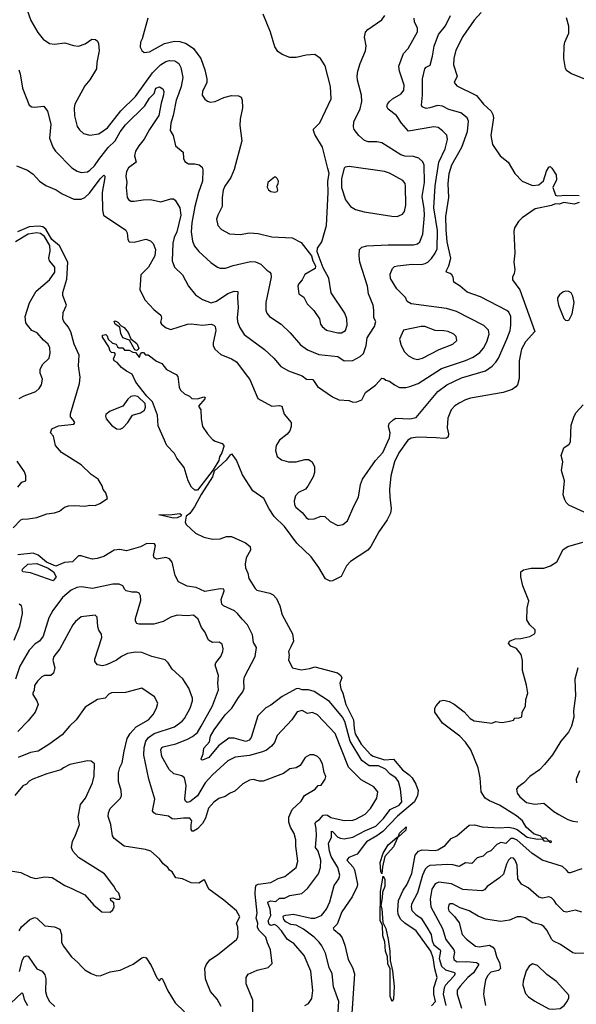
# Model space of a CAD drawing. Extents: x 1246230 to 1426786, y 660032 to 763141.
# Tile 279 of 566: x 1332519 to 1336923, y 677484 to 685272. Entities that reach past the tile are written whole.
import ezdxf

# ---------------------------------------------------------------- set-up
doc = ezdxf.new("R2010")
doc.units = 0

msp = doc.modelspace()

# ---------------------------------------------------------------- linework, layer by layer
at = {"layer": '0CON10XD'}
for points in [[(1332564.3, 685384.3), (1332606, 685265), (1332661.3, 685171.3), (1332705, 685118.8), (1332755, 685083.3), (1332795, 685080), (1332875, 685090), (1332945, 685067.5), (1332985, 685062.5), (1333038.3, 685081.7), (1333090.7, 685119.3), (1333120, 685115), (1333135, 685102.5), (1333143.6, 685083.6), (1333147.3, 685027.3), (1333128.1, 684935), (1333125.6, 684884.4), (1333075, 684796.2), (1333035, 684750), (1332955.5, 684605), (1332948.8, 684575), (1332952.1, 684512.1), (1332975, 684426.7), (1332991.4, 684401.4), (1333025, 684372.9), (1333075, 684358.1), (1333145, 684370), (1333215, 684418.2), (1333319, 684551), (1333435, 684663.6), (1333568.7, 684851.3), (1333633.8, 684915), (1333675, 684941.3), (1333705, 684949.6), (1333746.4, 684946.4), (1333776.9, 684926.9), (1333795, 684894), (1333808.8, 684815), (1333795.2, 684744.8), (1333775, 684683.1), (1333756.4, 684635), (1333733.9, 684515), (1333713.9, 684455), (1333710, 684395), (1333732.5, 684355), (1333752, 684275), (1333811.2, 684225), (1333814, 684175), (1333825, 684150), (1333855, 684132.5), (1333905, 684132.5), (1333940, 684125), (1333962.5, 684105), (1333968.1, 684085), (1333964.5, 683995), (1333933.3, 683905), (1333904.6, 683795), (1333880.4, 683665), (1333875.3, 683595), (1333885, 683520), (1333901.3, 683481.3), (1333935, 683439.4), (1334031.4, 683351.4), (1334084.3, 683314.3), (1334105, 683308), (1334147.7, 683307.7), (1334207.3, 683327.3), (1334345, 683358.5), (1334385, 683357.3), (1334427.3, 683337.3), (1334475, 683290), (1334498.8, 683275), (1334506, 683265), (1334508.1, 683235), (1334465.8, 683034.2), (1334467.5, 682975), (1334475, 682950), (1334496.2, 682925), (1334588, 682865), (1334659.2, 682795), (1334740.2, 682700.2), (1334795, 682660.5), (1334885, 682622.9), (1335037, 682607), (1335085, 682574), (1335155, 682577.1), (1335213.1, 682606.9), (1335237.8, 682632.2), (1335260.6, 682695), (1335267.1, 682755), (1335285.3, 682784.7), (1335325.8, 682844.2), (1335337.5, 682885), (1335322, 682915), (1335322, 682975), (1335314.2, 683015), (1335279.2, 683105), (1335270.8, 683165), (1335210, 683355), (1335204.3, 683405), (1335208.6, 683455), (1335225, 683474.2), (1335265, 683483.3), (1335435, 683492.2), (1335635, 683492.2), (1335665, 683498.1), (1335685, 683514), (1335707.7, 683575), (1335720.5, 683725), (1335720, 683775), (1335702.1, 683875), (1335721.9, 683985), (1335718.5, 684121.5), (1335708.3, 684148.3), (1335676.4, 684176.4), (1335635, 684188.9), (1335565, 684191.8), (1335534, 684204), (1335385, 684297.8), (1335345, 684305.6), (1335277.2, 684307.2), (1335247, 684317), (1335203.3, 684355), (1335165.7, 684405), (1335158.9, 684425), (1335162.2, 684465), (1335212.8, 684567.2), (1335226.9, 684625), (1335224.2, 684675), (1335190.6, 684795), (1335188.6, 684825), (1335192.9, 684865), (1335211.4, 684925), (1335254.2, 685025), (1335260, 685065), (1335248, 685135), (1335255.9, 685174.1), (1335274.2, 685195.8), (1335385, 685270), (1335408.8, 685305)], [(1333534, 685285), (1333488.5, 685121.5), (1333474, 685095), (1333472, 685055), (1333485, 685027.5), (1333503.6, 685013.6), (1333545, 685018), (1333665.3, 685084.7), (1333745, 685101.2), (1333785, 685100.5), (1333835, 685084.5), (1333895.3, 685045.3), (1333952.5, 684965), (1333982.5, 684875), (1333998.9, 684805), (1333998.6, 684775), (1333966, 684705), (1333963.8, 684675), (1333984.1, 684644.1), (1334005, 684626.7), (1334025, 684621.2), (1334065, 684626.2), (1334134.3, 684655.7), (1334195, 684672), (1334250.7, 684670.7), (1334270.7, 684660.7), (1334278.8, 684635), (1334281.2, 684575), (1334263.9, 684486.1), (1334261.2, 684435), (1334275.8, 684315), (1334215, 684086.2), (1334188.5, 684025), (1334142.5, 683955), (1334130, 683925), (1334120, 683865), (1334121.5, 683795), (1334085.6, 683725), (1334076.9, 683695), (1334085.5, 683645.5), (1334115, 683612.5), (1334178.3, 683578.3), (1334263.2, 683573.2), (1334336.6, 683586.6), (1334405, 683581.1), (1334514.3, 683554.3), (1334675, 683546), (1334745, 683509.2), (1334826.7, 683405), (1334838, 683365), (1334858.8, 683325), (1334856.4, 683303.6), (1334775, 683256.7), (1334753.8, 683215), (1334725, 683181.2), (1334720, 683165), (1334728, 683105), (1334767.7, 683077.7), (1334793.8, 683025), (1334822.5, 682995), (1334845, 682972.5), (1334891.2, 682905), (1334900, 682865), (1334910.8, 682845), (1334945, 682815.6), (1335035.6, 682794.4), (1335065, 682794.4), (1335096.9, 682815), (1335110, 682855), (1335107.5, 682905), (1335090, 682950), (1334982.7, 683112.7), (1334965, 683227.5), (1334918.7, 683308.7), (1334872.9, 683435), (1334873.8, 683465), (1334908.8, 683515), (1334947.3, 683645), (1334959.5, 683905), (1334955.7, 683994.3), (1334966.2, 684055), (1334956.1, 684096.1), (1334913.9, 684263.9), (1334853.8, 684365), (1334843.3, 684395), (1334843.8, 684406.2), (1334893.6, 684456.4), (1334984.2, 684645), (1334977.8, 684745), (1334936.8, 684906.8), (1334898.8, 684965), (1334855, 684995.8), (1334785, 684991.4), (1334705, 684972.5), (1334655, 684972), (1334595, 684997.5), (1334561.3, 685021.3), (1334537.9, 685057.9), (1334503.4, 685173.4), (1334445.6, 685315)], [(1334243.2, 683073.2), (1334247.1, 682995), (1334239.5, 682915), (1334242.5, 682885), (1334258.9, 682838.9), (1334295, 682780.8), (1334454.6, 682664.6), (1334529.2, 682595), (1334585, 682529.2), (1334644.6, 682494.6), (1334755, 682454.4), (1334787.8, 682427.8), (1334838.8, 682425), (1334875, 682370), (1334995, 682288), (1335045, 682266), (1335125, 682260), (1335155, 682247.5), (1335185, 682250), (1335226.7, 682265), (1335256.1, 682323.9), (1335335, 682381.2), (1335385, 682436.7), (1335400, 682435), (1335415, 682420), (1335445, 682413.8), (1335485, 682382.9), (1335525, 682363.3), (1335575, 682362.5), (1335605, 682369.5), (1335672.5, 682395), (1335855, 682512.8), (1336045, 682575.9), (1336107.4, 682602.6), (1336159.7, 682640.3), (1336188.9, 682675), (1336215.3, 682725), (1336233.8, 682785), (1336226.7, 682816.7), (1336192.1, 682852.1), (1335973.8, 682965), (1335895, 682988.8), (1335615.5, 683025.5), (1335585, 683044.2), (1335570, 683075), (1335502.3, 683142.3), (1335453.8, 683225), (1335450, 683260), (1335469.4, 683305), (1335485, 683319.5), (1335507.5, 683325), (1335625, 683337.8), (1335695, 683336.7), (1335726.3, 683343.6), (1335746.9, 683355), (1335775.8, 683384.2), (1335807.1, 683425), (1335820.8, 683459.2), (1335825.4, 683605), (1335794.6, 683785), (1335807.2, 683957.3), (1335834, 684145), (1335885, 684251.9), (1335904.6, 684325), (1335897.6, 684357.6), (1335865, 684393.1), (1335829.6, 684419.6), (1335795, 684424.6), (1335595, 684389.4), (1335539.4, 684455), (1335499.5, 684515), (1335433.8, 684565), (1335422.5, 684585), (1335428.6, 684605), (1335445.7, 684625), (1335468.6, 684645), (1335536, 684685), (1335557.1, 684715), (1335560, 684755), (1335522.9, 684865), (1335519.2, 684905), (1335555.5, 685004.5), (1335591.4, 685045), (1335665.6, 685175), (1335665.4, 685205), (1335641.9, 685255), (1335640, 685285)], [(1335892.7, 683612.7), (1335890.9, 683715), (1335913.2, 683865), (1335909.6, 683975), (1335917.1, 684055), (1335938.2, 684125), (1336016.6, 684263.4), (1336061.2, 684388.8), (1336069.7, 684469.7), (1336059.2, 684495), (1336010, 684535), (1335915, 684561.3), (1335865, 684588.2), (1335825, 684593.8), (1335765, 684573.8), (1335735, 684570.8), (1335704.2, 684584.2), (1335696.7, 684595), (1335706.9, 684675), (1335705.3, 684805), (1335725.3, 684884.7), (1335735, 684896.7), (1335766.4, 684913.6), (1335783.8, 684983.8), (1335798.2, 685061.8), (1335831.5, 685155), (1335886.5, 685225), (1335927.3, 685305)], [(1336170, 685330), (1336115, 685268.8), (1336025, 685138.8), (1335970, 685030), (1335953.1, 684965), (1335950, 684915), (1335981.2, 684825), (1335955.8, 684775), (1335977.9, 684747.9), (1336133, 684673), (1336189.2, 684605), (1336247.7, 684547.7), (1336262.3, 684522.3), (1336267.3, 684495), (1336247.5, 684355), (1336259.2, 684285), (1336319.4, 684195), (1336382.3, 684145), (1336435.5, 684055), (1336494.4, 683995), (1336575, 683959.6), (1336625.3, 683964.7), (1336662.8, 683997.2), (1336685.8, 684075), (1336705, 684106.7), (1336715, 684110), (1336728.8, 684098.8), (1336762.5, 684045), (1336766.2, 684005), (1336736.7, 683945), (1336756.7, 683885), (1336775, 683879.2), (1336845, 683884.7), (1336945, 683882.1)], [(1336985, 684804.6), (1336883.8, 684845), (1336847.8, 684867.8), (1336837.5, 684885), (1336823.1, 684965), (1336826.4, 685065), (1336830.9, 685095), (1336864.6, 685165), (1336862.1, 685222.1), (1336845, 685287.5)], [(1332513.1, 684875), (1332523.1, 684845), (1332541.4, 684731.4), (1332595, 684596.7), (1332615, 684582.5), (1332635, 684580), (1332709.2, 684589.2), (1332738.3, 684548.3), (1332765.8, 684445), (1332756, 684335), (1332782.5, 684265), (1332802.6, 684232.6), (1332930.6, 684100.6), (1332972.8, 684072.8), (1333004.5, 684064.5), (1333055, 684070), (1333075, 684082.9), (1333110.9, 684115), (1333145, 684167.7), (1333219.7, 684260.3), (1333275.3, 684315), (1333313.3, 684385), (1333355, 684440.4), (1333508.3, 684591.7), (1333545, 684651.5), (1333582.5, 684687.5), (1333595, 684730.6), (1333625, 684742.2), (1333651.4, 684725), (1333658.9, 684705), (1333657.3, 684677.3), (1333638.1, 684611.9), (1333620.9, 684515), (1333546.9, 684405), (1333503.9, 684326.1), (1333461.1, 684275), (1333435, 684232), (1333427.5, 684195), (1333440, 684145), (1333380.2, 684099.8), (1333365, 684072.5), (1333358.5, 684035), (1333365.4, 683985), (1333361.1, 683945), (1333368, 683865), (1333378.8, 683848.8), (1333397.7, 683837.7), (1333425, 683835.7), (1333495, 683847.8), (1333555, 683850.6), (1333635, 683830.8), (1333715, 683855.7), (1333735, 683854), (1333748.8, 683845), (1333785.4, 683785), (1333793.1, 683725), (1333762.5, 683595), (1333740.2, 683549.8), (1333729.8, 683505), (1333724.3, 683365), (1333745, 683313.8), (1333806.7, 683255), (1333855.8, 683165), (1333910, 683095), (1333965, 683058.1), (1334032.6, 683032.6), (1334075, 683045.5), (1334165, 683105.5), (1334215, 683125.6), (1334245, 683122.5), (1334243.2, 683073.2)], [(1332495, 684116.2), (1332581.2, 684081.2), (1332625, 684051.2), (1332675, 683996), (1332725, 683960), (1332807.2, 683927.2), (1332855.7, 683895), (1332948.3, 683851.7), (1333005, 683852.3), (1333035, 683866.2), (1333071.1, 683898.9), (1333155, 684014.2), (1333185, 684041.2), (1333193.3, 684035), (1333193.8, 684025), (1333171.1, 683905), (1333173.9, 683765), (1333181.9, 683725), (1333358.7, 683608.7), (1333370, 683585), (1333373.6, 683533.6), (1333386.4, 683516.4), (1333425, 683512), (1333516.8, 683536.8), (1333555, 683524), (1333575, 683501.2), (1333592.2, 683455), (1333588.4, 683405), (1333537.3, 683315), (1333476.4, 683255), (1333470.5, 683135), (1333512.6, 683052.6), (1333579.1, 682979.1), (1333635.7, 682935.7), (1333640, 682915), (1333634.1, 682875.9), (1333640, 682865), (1333676.7, 682835), (1333715, 682822.5), (1333847, 682863), (1333875.4, 682865.4), (1333965, 682856.2), (1334033.6, 682863.6), (1334055, 682857.1), (1334064.3, 682845), (1334070.6, 682815), (1334050.8, 682715), (1334050, 682695), (1334064, 682665), (1334111.2, 682625), (1334195, 682589.4), (1334235.4, 682565.4), (1334303.2, 682473.2), (1334339.4, 682425), (1334403.3, 682275), (1334515, 682214.2), (1334575, 682220.4), (1334594, 682215), (1334611.7, 682151.7), (1334665.5, 682085.5), (1334667.5, 682055), (1334655, 682020), (1334635.7, 681994.3), (1334573.3, 681945), (1334547.5, 681905), (1334543.3, 681865), (1334556.4, 681816.4), (1334590.5, 681790.5), (1334645.9, 681775.9), (1334705, 681774), (1334775, 681792.5), (1334805, 681792.5), (1334832.5, 681775), (1334852.5, 681735), (1334850.7, 681689.3), (1334840, 681655), (1334798.8, 681581.2), (1334780.5, 681559.5), (1334725, 681531.2), (1334700, 681505), (1334690, 681465), (1334694.2, 681435), (1334704, 681415), (1334753.9, 681373.9), (1334785, 681333.3), (1334805, 681321.2), (1334850, 681325), (1334905, 681343.8), (1334933, 681343), (1334975, 681303.3), (1335035, 681270), (1335075, 681280), (1335112.3, 681307.7), (1335162, 681425), (1335198.8, 681495), (1335214.2, 681595), (1335231.7, 681638.3), (1335333.6, 681786.4), (1335390.7, 681849.3), (1335445, 681963.8), (1335451.2, 682005), (1335436.4, 682055), (1335442.4, 682077.6), (1335472.6, 682107.4), (1335495, 682120.5), (1335605, 682113.8), (1335654.6, 682125.4), (1335827.9, 682332.1), (1335897.1, 682382.9), (1336015, 682439.7), (1336204.7, 682495.3), (1336257.3, 682532.7), (1336286.6, 682563.4), (1336306.8, 682595), (1336374, 682745), (1336398.9, 682815), (1336405.4, 682855), (1336404.6, 682924.6), (1336388.1, 682958.1), (1336373.1, 682973.1), (1336165, 683079.6), (1336057.8, 683117.8), (1336005, 683164.2), (1335953.3, 683195), (1335947.5, 683235), (1335937.5, 683255), (1335925, 683265.8), (1335896.7, 683275), (1335894.2, 683284.2), (1335914.2, 683325), (1335930, 683385), (1335900, 683515), (1335892.7, 683612.7)], [(1335505, 683715.8), (1335525, 683722.5), (1335546.4, 683733.6), (1335562.5, 683755), (1335574.5, 683805), (1335572.2, 683955), (1335567.3, 683977.3), (1335549.3, 683999.3), (1335445, 684057.8), (1335405, 684072.5), (1335125, 684112), (1335095, 684106.7), (1335085, 684097.5), (1335065.8, 684015), (1335065.7, 683945), (1335097.6, 683847.6), (1335135, 683795.8), (1335175, 683771.9), (1335245, 683751.9), (1335462.7, 683717.3), (1335505, 683715.8)], [(1334535, 683908.8), (1334555, 683913.8), (1334560, 683925), (1334553.8, 683955), (1334564.2, 683975), (1334565.7, 683995), (1334555, 684016), (1334545, 684026), (1334535, 684026.2), (1334483.3, 683985), (1334477, 683947), (1334487, 683927), (1334505, 683912.5), (1334535, 683908.8)], [(1336945, 683826.6), (1336905, 683813.1), (1336825, 683825.4), (1336786.7, 683813.3), (1336755, 683815.3), (1336725, 683803.1), (1336596.2, 683775), (1336493.3, 683705), (1336465, 683676.7), (1336433.8, 683625), (1336429.5, 683600.5), (1336435.5, 683425.5), (1336427.8, 683355), (1336437.1, 683295), (1336432, 683265), (1336418, 683235), (1336418, 683215), (1336476.7, 683135), (1336594, 682805), (1336520.8, 682725), (1336490, 682665), (1336470.8, 682575), (1336470.8, 682435), (1336458, 682385), (1336445, 682368), (1336415, 682347.5), (1336345, 682322.5), (1336085, 682278.8), (1336045, 682266.2), (1335995, 682240), (1335962.3, 682217.7), (1335932.7, 682187.3), (1335905, 682120), (1335900, 682045), (1335911.2, 681995), (1335908.3, 681971.7), (1335895, 681961.2), (1335875, 681959.2), (1335814.5, 681965.5), (1335665, 681969.2), (1335615, 681962.2), (1335590, 681945), (1335517.9, 681845), (1335485, 681776), (1335453.9, 681665), (1335445.3, 681554.7), (1335446, 681495), (1335457.3, 681405), (1335452.4, 681367.6), (1335425.7, 681315), (1335359.5, 681220.5), (1335296.9, 681105), (1335274.5, 681075), (1335135, 680987.5), (1335105, 680952), (1335061.7, 680868.3), (1334995, 680834.2), (1334975, 680831.9), (1334938.3, 680848.3), (1334885, 680940), (1334825, 681022.3), (1334710.6, 681130.6), (1334615, 681263.6), (1334532.4, 681342.4), (1334493.1, 681403.1), (1334451.4, 681485), (1334364.6, 681544.6), (1334281.7, 681671.7), (1334235, 681787.5), (1334200, 681835), (1334185, 681831.2), (1334151.9, 681788.1), (1334058.3, 681701.7), (1334045, 681656.9), (1333954.2, 681515.8), (1333901.7, 681418.3), (1333864.4, 681365), (1333835.9, 681344.1), (1333827.4, 681297.4), (1333835, 681278), (1333910.9, 681210.9), (1333975, 681180), (1334045, 681162), (1334105, 681164.4), (1334155, 681183.5), (1334195, 681184.4), (1334305, 681133.8), (1334341.2, 681105), (1334345.8, 681075), (1334310.6, 681015), (1334301.9, 680965), (1334304.4, 680935), (1334323.5, 680895), (1334333.1, 680853.1), (1334381.7, 680771.7), (1334395, 680758.8), (1334496.9, 680736.9), (1334525, 680721.9), (1334549.5, 680695), (1334575.9, 680635.9), (1334594.6, 680565), (1334677.5, 680415), (1334685.5, 680355), (1334665, 680311.4), (1334645.5, 680275), (1334651.2, 680245), (1334646.2, 680205), (1334677.5, 680145), (1334745, 680130.6), (1334815, 680140.6), (1334855, 680153.8), (1335034.2, 680105.8), (1335059.5, 680085), (1335066.6, 680065), (1335051.8, 680025), (1335059.7, 679979.7), (1335075.6, 679945), (1335098.2, 679855), (1335160.9, 679735), (1335163.9, 679665), (1335173.8, 679623.8), (1335221.6, 679541.6), (1335295, 679459.7), (1335315, 679445.2), (1335405, 679416.9), (1335475, 679422.9), (1335547.9, 679337.9), (1335600.7, 679299.3), (1335623.8, 679275), (1335653.5, 679225), (1335671.8, 679175), (1335665.3, 679135), (1335641.4, 679085), (1335509.1, 678970.9), (1335390.7, 678849.3), (1335345, 678815.2), (1335262.5, 678767.5), (1335188, 678672), (1335123.8, 678645), (1335106, 678625), (1335157.2, 678567.2), (1335167.5, 678547.5), (1335191.2, 678435), (1335188.2, 678415), (1335150.4, 678335), (1335067.7, 678215), (1335031.2, 678118.8), (1334999.4, 678085), (1335004.2, 678075), (1335049.3, 678039.3), (1335070, 678010), (1335092.1, 677952.1), (1335117.7, 677837.7), (1335153.1, 677775), (1335167.5, 677725), (1335144.2, 677375)], [(1332467.3, 681252.7), (1332527.5, 681315), (1332542.5, 681322.5), (1332585, 681322.9), (1332655, 681335.6), (1332735, 681364.2), (1332795, 681370.9), (1332835, 681384.4), (1332874, 681415), (1332905, 681426.5), (1332955, 681430.5), (1333035, 681422.9), (1333075, 681432.5), (1333115, 681429.2), (1333153.8, 681445), (1333212.5, 681485), (1333200.7, 681530.7), (1333178.8, 681555), (1333171.2, 681585), (1333138.7, 681638.7), (1333085, 681675.8), (1333005, 681751.5), (1332849.5, 681849.5), (1332802.5, 681905), (1332787.5, 681977.5), (1332763.3, 682005), (1332773.3, 682035), (1332825, 682059.2), (1332947.5, 682072.5), (1332956.2, 682085), (1332939.1, 682109.1), (1332921.9, 682131.9), (1332920, 682155), (1332992.9, 682395), (1332998, 682445), (1332984.5, 682534.5), (1332989.8, 682619.8), (1332950, 682705), (1332923.9, 682803.9), (1332902.7, 682842.7), (1332868.6, 682885), (1332861.4, 682905), (1332863.3, 682955), (1332889.4, 683015), (1332861.1, 683091.1), (1332859.7, 683115), (1332891.4, 683218.6), (1332899.5, 683355), (1332833.9, 683483.9), (1332773.5, 683533.5), (1332726.4, 683616.4), (1332702.6, 683632.6), (1332669.9, 683640.1), (1332595, 683632.8), (1332501.9, 683595)], [(1332516.2, 682275), (1332555, 682296.7), (1332647.8, 682332.2), (1332674.2, 682355), (1332691.9, 682385), (1332698.8, 682428.8), (1332682, 682475), (1332681.2, 682505), (1332698.8, 682545), (1332751.4, 682595), (1332760, 682635), (1332756.6, 682676.6), (1332744.5, 682704.5), (1332706.8, 682736.8), (1332656.2, 682795), (1332615, 682814), (1332580, 682855), (1332568, 682875), (1332562, 682925), (1332597, 683033), (1332650.5, 683125), (1332755, 683213.3), (1332797.7, 683275), (1332797.7, 683315), (1332754.6, 683365), (1332748.7, 683388.7), (1332758.9, 683441.1), (1332757.9, 683485), (1332715, 683556.3), (1332685, 683580.9), (1332654.5, 683585.5), (1332585.2, 683574.8), (1332485.7, 683515)], [(1336855, 682892), (1336865, 682898.8), (1336890.8, 682945), (1336905.6, 683035), (1336895.5, 683085.5), (1336881.3, 683111.3), (1336863.1, 683123.1), (1336835, 683125.6), (1336815, 683117.1), (1336789.2, 683095), (1336775, 683073.3), (1336772.5, 683055), (1336781.1, 683015), (1336825, 682908.8), (1336836.7, 682895), (1336855, 682892)], [(1333445, 682656.7), (1333430.7, 682660.7), (1333388, 682738), (1333336.1, 682756.1), (1333318.8, 682788.8), (1333311.2, 682841.2), (1333273.8, 682865), (1333266.7, 682885), (1333275, 682890), (1333295, 682880), (1333321.7, 682851.7), (1333346.4, 682836.4), (1333377, 682797), (1333397.7, 682747.7), (1333445, 682711.2), (1333460.8, 682675), (1333455, 682663.8), (1333445, 682656.7)], [(1335665, 682585.6), (1335705, 682594.6), (1335837.6, 682662.4), (1335945, 682704.4), (1335977.1, 682735), (1335972.5, 682765), (1335953.8, 682785), (1335910, 682805), (1335875, 682812.2), (1335805, 682814.4), (1335725, 682845.5), (1335695, 682846.5), (1335554.3, 682815.7), (1335522.5, 682745), (1335536, 682695), (1335564.2, 682645), (1335595, 682614.2), (1335635, 682591.4), (1335665, 682585.6)], [(1333905, 681549.6), (1333877.5, 681575), (1333851, 681625), (1333819.3, 681729.3), (1333762.5, 681805), (1333745, 681841.2), (1333684.4, 681904.4), (1333615, 682058.8), (1333610.4, 682145), (1333569, 682249), (1333524.6, 682295), (1333436.7, 682405), (1333409.5, 682469.5), (1333365, 682491.2), (1333325, 682520), (1333289.5, 682559.5), (1333266.7, 682575), (1333260.7, 682589.3), (1333277, 682627), (1333268.3, 682638.3), (1333245, 682640), (1333235, 682650), (1333223.8, 682683.8), (1333175, 682760), (1333174, 682776), (1333201.7, 682781.7), (1333211.7, 682771.7), (1333220, 682745), (1333253, 682713), (1333282.5, 682705), (1333293.3, 682683.3), (1333305, 682677.5), (1333335, 682677.5), (1333348.3, 682658.3), (1333385, 682657.5), (1333415, 682642.5), (1333435, 682640), (1333465, 682602.5), (1333470, 682605), (1333471.2, 682625), (1333485, 682638.6), (1333498.6, 682638.6), (1333515, 682620), (1333535, 682622.5), (1333602.1, 682572.1), (1333642.3, 682552.3), (1333680, 682505), (1333757.5, 682465), (1333770, 682450), (1333782, 682365), (1333791.9, 682341.9), (1333823, 682313), (1333862.5, 682295), (1333880, 682275), (1333925, 682274), (1333975, 682287.8), (1333985.7, 682285), (1333985, 682272), (1333933.8, 682215), (1333953.3, 682185), (1333956, 682115), (1333966.2, 682055), (1334003.8, 681995), (1334045, 681952), (1334065, 681938), (1334120.7, 681920.7), (1334133.3, 681905), (1334133.8, 681895), (1334118.9, 681845), (1334100, 681815), (1334095, 681786), (1334049.6, 681710.4), (1333925, 681550.9), (1333905, 681549.6)], [(1333315, 682034.3), (1333335, 682044), (1333373.8, 682085), (1333412, 682145), (1333475, 682161.8), (1333506, 682184), (1333514, 682206), (1333510.5, 682235), (1333455, 682291.5), (1333425, 682297.8), (1333398.4, 682291.6), (1333375, 682271.1), (1333335, 682216), (1333235, 682176.7), (1333201.7, 682148.3), (1333196.7, 682135), (1333203.8, 682115), (1333245.6, 682065.6), (1333285, 682035.8), (1333315, 682034.3)], [(1336985, 681376.7), (1336862.5, 681432.5), (1336842.6, 681452.6), (1336831.2, 681475), (1336819.1, 681515), (1336827.8, 681625), (1336804.2, 681705), (1336816.4, 681775), (1336803.6, 681825), (1336823.4, 681885), (1336865.9, 681914.1), (1336877.5, 681932.5), (1336881, 682065), (1336904.6, 682135.4), (1336921.1, 682165), (1336976.2, 682225)], [(1332505, 681574.3), (1332535, 681614.2), (1332566.7, 681625), (1332568, 681665), (1332558, 681695), (1332499.5, 681779.5)], [(1333735, 681328.6), (1333620, 681355), (1333725, 681357.5), (1333785, 681365.9), (1333799.5, 681355), (1333795, 681346), (1333765, 681333.1), (1333735, 681328.6)], [(1335777.3, 677472.7), (1335807.4, 677505), (1335796.2, 677565), (1335794.3, 677615), (1335820.7, 677695), (1335802.9, 677762.9), (1335790.3, 677850.3), (1335770.5, 677905), (1335655, 678064.6), (1335565, 678125.3), (1335535, 678155.3), (1335513.3, 678195), (1335509.4, 678225), (1335514.8, 678305), (1335553.2, 678386.8), (1335582.1, 678427.9), (1335620.4, 678519.6), (1335647.6, 678662.4), (1335672.9, 678695), (1335703.9, 678706.1), (1335805, 678700.7), (1335828, 678705), (1335885, 678740.6), (1335931.4, 678795), (1335977.5, 678815), (1336075, 678900.8), (1336116.9, 678903.1), (1336177.6, 678887.6), (1336315, 678879.6), (1336385, 678884), (1336425, 678876.7), (1336455.1, 678865.1), (1336535, 678806.6), (1336615, 678790.5), (1336653.6, 678793.6), (1336665, 678777.5), (1336704, 678774), (1336715.7, 678764.3), (1336726.7, 678765), (1336722.5, 678775), (1336705, 678776.7), (1336685, 678796.8), (1336655, 678796.7), (1336637.5, 678815), (1336590, 678830), (1336525, 678885.7), (1336495.6, 678935), (1336448.9, 678975), (1336315, 679059.4), (1336235, 679092.5), (1336202, 679115), (1336170, 679165), (1336162, 679275), (1336146, 679355), (1336087, 679497), (1336046, 679556), (1336001.9, 679605), (1335865, 679707.5), (1335803.5, 679795), (1335802.9, 679825), (1335814.2, 679845.8), (1335847, 679883), (1335875, 679888.8), (1335917.6, 679877.6), (1335955, 679857.5), (1336035, 679796.2), (1336083.3, 679745), (1336115, 679726.7), (1336255, 679707.5), (1336285, 679720), (1336315, 679716.7), (1336335, 679713.3), (1336395, 679722.5), (1336425, 679730), (1336435, 679750), (1336465, 679747.5), (1336492.5, 679757.5), (1336493.3, 679795), (1336519.3, 679840.7), (1336522.5, 679895), (1336540, 679945), (1336529.3, 680009.3), (1336496.2, 680125), (1336496.4, 680203.6), (1336485, 680250), (1336449.3, 680299.3), (1336405, 680317.5), (1336387, 680337), (1336393.3, 680355), (1336412.5, 680365), (1336440, 680375), (1336483.6, 680376.4), (1336555, 680393.8), (1336592.5, 680415), (1336597.5, 680425), (1336597.5, 680445), (1336554.2, 680484.2), (1336530, 680525), (1336533, 680617), (1336547.1, 680675), (1336499.5, 680795), (1336484.3, 680865.7), (1336484.2, 680905), (1336505, 680919.2), (1336565.8, 680934.2), (1336665.9, 680934.1), (1336718.3, 680951.7), (1336768.8, 680985), (1336818.6, 681081.4), (1336855, 681106), (1336975, 681138.8)], [(1334946.7, 678236.7), (1334972.3, 678295), (1335006.7, 678423.3), (1335043.6, 678475), (1335051.5, 678505), (1335036.7, 678565), (1334983.7, 678653.7), (1334969.6, 678695), (1334962.6, 678755), (1334986, 678805), (1334985, 678854), (1334995, 678850), (1335035, 678806.2), (1335057.3, 678797.3), (1335085, 678793.8), (1335155, 678806.2), (1335255, 678859.2), (1335337.2, 678892.8), (1335396.6, 678953.4), (1335450.8, 679025), (1335520.6, 679059.4), (1335542.4, 679085), (1335532.5, 679185), (1335516.9, 679245), (1335495, 679273.8), (1335450.9, 679305), (1335413, 679343), (1335358.7, 679371.3), (1335285, 679370), (1335225, 679411.5), (1335133.6, 679565), (1335092, 679722), (1335073.4, 679755), (1334970, 679880), (1334848.3, 679958.3), (1334805, 679970.8), (1334755, 679972.3), (1334725, 679981.3), (1334705, 679978.4), (1334595, 679918), (1334505, 679850.6), (1334465, 679829.5), (1334402.1, 679765), (1334350, 679595), (1334335, 679573.9), (1334306.9, 679563.1), (1334215, 679588.8), (1334172.4, 679587.6), (1334092.1, 679527.9), (1334014.2, 679435), (1333965, 679414.4), (1333956.2, 679416.2), (1333954.5, 679424.5), (1333971.5, 679465), (1333975, 679510), (1334019.4, 679560.6), (1334029.5, 679605), (1334058.2, 679655), (1334145, 679774.5), (1334196.9, 679825), (1334249.1, 679910.9), (1334285, 679954.5), (1334293.7, 679985), (1334292.1, 680045), (1334298.5, 680075), (1334382.9, 680235), (1334392.2, 680305), (1334370, 680345), (1334362, 680405), (1334321.4, 680485), (1334279.1, 680529.1), (1334242, 680575), (1334217.5, 680595), (1334131.2, 680635), (1334117.9, 680647.9), (1334112.9, 680685), (1334138, 680755), (1334135, 680766.7), (1334105, 680770), (1333985, 680747.8), (1333915, 680781.4), (1333845, 680790.8), (1333775.8, 680825.8), (1333748.9, 680875), (1333725, 680980), (1333705, 681008), (1333675, 681019.2), (1333605, 681004), (1333584, 681015), (1333578.9, 681035), (1333593.4, 681113.4), (1333585, 681126.7), (1333525, 681130), (1333475, 681102.5), (1333365, 681071.2), (1333312.3, 681082.3), (1333265.8, 681075.8), (1333185, 681026.2), (1333130.9, 681009.1), (1333095, 681005.5), (1333055, 681014.6), (1333005, 681031.1), (1332985, 681031.5), (1332937.3, 680982.7), (1332872.6, 680977.4), (1332805, 680950.5), (1332732, 680982), (1332665, 681035.4), (1332625, 681052), (1332505, 681038)], [(1332785, 680833.9), (1332605, 680896.2), (1332545, 680904.3), (1332538.9, 680915), (1332541.5, 680925), (1332584.2, 680965), (1332655, 680969.8), (1332745, 680932.7), (1332785.9, 680905.9), (1332806.6, 680865), (1332785, 680833.9)], [(1334775, 677473.1), (1334805, 677490.8), (1334830.3, 677529.7), (1334837.2, 677592.8), (1334823.6, 677745), (1334769.1, 677869.1), (1334687.8, 677965), (1334660.7, 677980.7), (1334635, 677999.4), (1334589.2, 678065), (1334552.4, 678105), (1334535, 678114.8), (1334505, 678107.7), (1334493.7, 678115), (1334484.6, 678145), (1334504.8, 678185), (1334499.3, 678235), (1334481.4, 678285), (1334485.2, 678294.8), (1334505, 678301.4), (1334545, 678296.8), (1334575, 678323.5), (1334615, 678322.2), (1334655.4, 678345.4), (1334751.2, 678358.8), (1334795, 678400.6), (1334883.1, 678515), (1334899.2, 678565), (1334900.7, 678625), (1334880.3, 678695), (1334859.1, 678725), (1334866.8, 678816.8), (1334864.7, 678875), (1334855.7, 678914.3), (1334863.1, 678926.9), (1334890, 678945), (1334921.1, 678978.9), (1334935, 678983.4), (1334955, 678978.5), (1334981.3, 678961.3), (1335085, 678937.1), (1335155, 678940.7), (1335178.8, 678948.8), (1335251.4, 678988.6), (1335295, 679031.4), (1335345.5, 679115), (1335352, 679165), (1335322, 679205), (1335219.7, 679259.7), (1335120.6, 679360.6), (1335015, 679626.9), (1334874.7, 679774.7), (1334835, 679792.1), (1334795, 679784.3), (1334755, 679807.1), (1334715, 679796.2), (1334672.2, 679735), (1334555, 679611.2), (1334534, 679555), (1334510, 679525), (1334471.2, 679495), (1334439.5, 679479.5), (1334337.6, 679452.4), (1334225, 679439.5), (1334165, 679410.5), (1334045, 679297.9), (1333987.5, 679235), (1333925, 679131.9), (1333865, 679084.7), (1333845, 679080.4), (1333831.2, 679091.2), (1333826.4, 679105), (1333835.4, 679215), (1333822.9, 679275), (1333801.1, 679291.1), (1333737.3, 679307.3), (1333700.5, 679340.5), (1333643.2, 679445), (1333635, 679497.5), (1333642.9, 679515), (1333655, 679521.5), (1333753.3, 679545), (1333841.3, 679578.7), (1333885, 679602.3), (1333925, 679634), (1333955.5, 679684.5), (1334044.6, 679845), (1334092.2, 679972.2), (1334086.5, 680025), (1334090.9, 680085), (1334064.5, 680165), (1334071.1, 680185), (1334110.5, 680235), (1334126.9, 680275), (1334130, 680295), (1334121.2, 680331.2), (1334098.3, 680348.3), (1334045, 680345.8), (1334012.5, 680365), (1333985, 680428.8), (1333957.9, 680465), (1333930.5, 680530.5), (1333895, 680561.4), (1333845, 680557.5), (1333765, 680562.7), (1333714, 680545), (1333655, 680510.9), (1333580.2, 680489.8), (1333465, 680490.8), (1333445.8, 680495.8), (1333435.8, 680515), (1333435.7, 680535), (1333477, 680677), (1333474.2, 680714.2), (1333463.3, 680735), (1333445, 680744.2), (1333405, 680742.5), (1333362.5, 680755), (1333350, 680765), (1333333.8, 680795), (1333305, 680808.1), (1333255, 680806.5), (1333095, 680773.6), (1333005, 680785.8), (1332970.5, 680779.5), (1332925, 680759.2), (1332857.2, 680702.8), (1332782.3, 680597.7), (1332750.1, 680539.9), (1332703.8, 680395), (1332675, 680357.3), (1332642.5, 680335), (1332595, 680286.2), (1332520.5, 680159.5), (1332486.9, 680055)], [(1332476.1, 680365), (1332520.6, 680475), (1332540.8, 680575), (1332539.5, 680615), (1332532.5, 680635), (1332515, 680648.6)], [(1334364.4, 677425), (1334363.1, 677515), (1334311.4, 677645), (1334310, 677695), (1334327.7, 677722.3), (1334396.8, 677753.2), (1334485, 677774), (1334516.1, 677806.1), (1334504.4, 677915), (1334479.6, 677969.6), (1334467.1, 678015), (1334411.3, 678071.3), (1334400, 678095), (1334402.8, 678125), (1334390, 678165), (1334396.7, 678205), (1334381.8, 678355), (1334383.5, 678406.5), (1334390.8, 678425), (1334405, 678434.4), (1334505, 678447.5), (1334565, 678477.5), (1334617.5, 678495), (1334655.7, 678525), (1334705.4, 678564.6), (1334718.9, 678615), (1334703.3, 678735), (1334704.4, 678785), (1334691.5, 678835), (1334660.6, 678885), (1334647.5, 678925), (1334648.6, 678965), (1334675.6, 679025), (1334745, 679089.2), (1334771.9, 679135), (1334856.7, 679185), (1334880, 679215), (1334905, 679217.5), (1334936.7, 679265), (1334940, 679285), (1334927.3, 679317.3), (1334915, 679386.7), (1334894.3, 679425), (1334876, 679445), (1334845, 679456.7), (1334815, 679456.9), (1334778, 679435), (1334736.8, 679373.2), (1334705, 679354), (1334655, 679346), (1334605, 679310), (1334445, 679250), (1334415, 679247.5), (1334365, 679262), (1334336.2, 679256.2), (1334285, 679228.6), (1334221.1, 679168.9), (1334183.3, 679155), (1334145, 679128), (1334095, 679110.6), (1334055, 679082.9), (1334012.5, 679035), (1333989.2, 678955), (1333965, 678914.3), (1333925, 678871.9), (1333895, 678854.3), (1333884.3, 678854.3), (1333875.8, 678865.8), (1333874.4, 678904.4), (1333881.2, 678935), (1333866, 678955), (1333815, 678957.1), (1333745, 678947.5), (1333725, 678951.4), (1333695, 678970.8), (1333596.5, 678986.5), (1333579.1, 678999.1), (1333570, 679015), (1333589.2, 679105), (1333541.4, 679265), (1333500.5, 679455), (1333503.8, 679515), (1333516.1, 679565), (1333536.9, 679593.1), (1333583.5, 679626.5), (1333742.6, 679677.4), (1333805, 679723.6), (1333823.5, 679745), (1333866.4, 679825), (1333886.9, 679885), (1333885.6, 679905), (1333857.5, 679985), (1333809.1, 680059.1), (1333724, 680135), (1333692.5, 680185), (1333668.9, 680208.9), (1333564.7, 680234.7), (1333485, 680267.1), (1333435, 680270.4), (1333371.1, 680258.9), (1333325, 680235.5), (1333284.6, 680205.4), (1333205, 680169.4), (1333175, 680160.5), (1333135, 680168.6), (1333114.6, 680194.6), (1333113.5, 680215), (1333169.5, 680385), (1333165, 680412.5), (1333144.1, 680444.1), (1333138.3, 680468.3), (1333131.2, 680545), (1333115, 680561.2), (1333005, 680548), (1332959.4, 680510.6), (1332939.4, 680485), (1332835.8, 680295), (1332788, 680235), (1332782.5, 680205), (1332796.7, 680145), (1332785.8, 680104.2), (1332765, 680083.8), (1332715, 680083.3), (1332693.3, 680075), (1332659.7, 680040.3), (1332637.5, 680005), (1332634.2, 679965.8), (1332622.7, 679947.3), (1332622.9, 679935), (1332655.7, 679885), (1332665.6, 679855), (1332642.2, 679795), (1332585.3, 679724.7), (1332505, 679642.3)], [(1336933.3, 680145), (1336910.5, 680055), (1336916.4, 679923.6), (1336900.7, 679805), (1336902, 679755), (1336884.6, 679685), (1336860, 679635), (1336800.4, 679565), (1336733.6, 679456.4), (1336670.3, 679379.7), (1336631.3, 679338.7), (1336554, 679285), (1336506.2, 679235), (1336459.1, 679200.9), (1336448.6, 679185), (1336454.4, 679155), (1336475, 679124.2), (1336528.9, 679078.9), (1336595, 679065.6), (1336665, 679074.3), (1336745, 679008), (1336785, 678986), (1336856.2, 678945), (1336895, 678931.1), (1336935, 678927.8)], [(1334113.8, 677465), (1334081.2, 677525), (1334029.2, 677585), (1333999.2, 677655), (1333990, 677685), (1333984.4, 677765.6), (1333995, 677796.7), (1334023.8, 677835), (1334085, 677876.2), (1334234.2, 677995.8), (1334244, 678015), (1334247.5, 678045), (1334244.3, 678095), (1334234.4, 678125), (1334260.6, 678175), (1334233.2, 678223.2), (1334135, 678307.5), (1334016.7, 678395), (1333985, 678462.5), (1333975, 678467.5), (1333957.5, 678455), (1333935, 678441.2), (1333875, 678443.8), (1333807, 678477), (1333753, 678483), (1333725, 678532.5), (1333704.1, 678544.1), (1333690, 678565), (1333653.8, 678595), (1333626.2, 678635), (1333556.7, 678695), (1333515, 678707.5), (1333346.7, 678735), (1333266.2, 678795), (1333252, 678815), (1333238.9, 678905), (1333220, 678970), (1333221.5, 678998.5), (1333235, 679031.4), (1333315.5, 679114.5), (1333325.6, 679134.4), (1333322.9, 679175), (1333301.1, 679245), (1333301.5, 679315), (1333312.6, 679357.4), (1333330.9, 679395), (1333345.5, 679485), (1333370.4, 679585), (1333393.3, 679626.7), (1333441.8, 679678.2), (1333537.5, 679735), (1333575, 679776), (1333602.5, 679825), (1333612, 679865), (1333586.8, 679916.8), (1333485, 679983.8), (1333355, 679950.6), (1333245, 679946.9), (1333225, 679937.5), (1333195, 679906), (1333135.7, 679894.3), (1333036.6, 679833.4), (1332965.4, 679734.6), (1332912.5, 679685), (1332855, 679615.8), (1332750.1, 679539.9), (1332664, 679485), (1332605, 679475.5), (1332506, 679435)], [(1333235, 678213.3), (1333255, 678230), (1333266.7, 678255), (1333263.8, 678285), (1333240.8, 678305), (1333236.4, 678323.6), (1333255, 678327.1), (1333284.3, 678314.3), (1333310, 678315), (1333313.6, 678326.4), (1333303.8, 678363.8), (1333281.2, 678385), (1333265, 678417.5), (1333190.8, 678515), (1332985, 678646), (1332938.8, 678695), (1332928, 678725), (1332936.2, 678775), (1332956.8, 678813.2), (1332991.1, 678905), (1332980.6, 678965), (1333001.1, 679065), (1333040, 679115), (1333095.8, 679235), (1333108.3, 679291.7), (1333111.2, 679385), (1333085, 679406.2), (1333055, 679408.8), (1332915, 679381.3), (1332865.7, 679354.3), (1332845, 679337.8), (1332733.7, 679306.3), (1332622.5, 679265), (1332595, 679250), (1332574.1, 679225.9), (1332545, 679211.2), (1332481.4, 679135)], [(1336948.8, 679331.2), (1336921.2, 679265), (1336923.8, 679235)], [(1335385, 678516.2), (1335375, 678533.8), (1335369.6, 678605), (1335395, 678680), (1335434.4, 678745), (1335504, 678805), (1335513.7, 678806.3), (1335525, 678836.2), (1335577.5, 678887.5), (1335575, 678860), (1335513.7, 678806.3), (1335508.3, 678801.7), (1335475, 678728.8), (1335407.7, 678652.3), (1335389.2, 678570.8), (1335385, 678516.2)], [(1336965, 678554), (1336875, 678522.5), (1336863.4, 678523.4), (1336845, 678543.8), (1336812.9, 678572.9), (1336652.7, 678622.7), (1336569.8, 678679.8), (1336455, 678780.9), (1336425, 678794.2), (1336405, 678795.3), (1336365, 678756.9), (1336325, 678762.3), (1336292.8, 678747.2), (1336245, 678697.8), (1336215, 678683.1), (1336185, 678656.7), (1336137.4, 678642.6), (1336095, 678598.1), (1336045, 678601.4), (1335995, 678572.5), (1335945, 678587.3), (1335905, 678590), (1335765, 678580.7), (1335745, 678571.2), (1335727.7, 678552.3), (1335704.5, 678505.5), (1335665.6, 678364.4), (1335619.2, 678275), (1335616.2, 678255), (1335621.8, 678225), (1335653.1, 678195), (1335694, 678164), (1335740, 678095), (1335774.5, 678034.5), (1335781.7, 677985), (1335795.1, 677955.1), (1335845.2, 677915), (1335848.7, 677905), (1335836.6, 677845), (1335854.9, 677784.9), (1335887.7, 677755), (1335958.1, 677735), (1335964.6, 677725), (1335953.8, 677705), (1335886.7, 677635), (1335877, 677615), (1335870.3, 677565), (1335891, 677475)], [(1336965, 678212.9), (1336915, 678228), (1336845, 678212.5), (1336825, 678218), (1336766.2, 678275), (1336748, 678305), (1336725, 678326.9), (1336705, 678334.2), (1336655, 678324.2), (1336625, 678330), (1336541.2, 678405), (1336490, 678435), (1336460.6, 678475), (1336453.6, 678585), (1336438.5, 678625), (1336425, 678640), (1336405, 678641.4), (1336385.8, 678625), (1336369.1, 678590.9), (1336346.8, 678513.2), (1336315, 678484), (1336218, 678415), (1336195, 678390), (1336175, 678382.2), (1336025, 678390.6), (1335935, 678436.7), (1335835, 678448.9), (1335804.7, 678435.3), (1335780.4, 678395), (1335765.3, 678315), (1335770.7, 678255), (1335863.9, 678083.9), (1335889.6, 677995), (1335952.6, 677915), (1335957.6, 677895), (1335950.5, 677855), (1335955.4, 677835.4), (1335980, 677820), (1336057.1, 677822.9), (1336133, 677813), (1336148.6, 677805), (1336148.5, 677795), (1336108.2, 677731.8), (1336064.4, 677695), (1336002.9, 677627.1), (1335981.2, 677595), (1335979.6, 677565), (1336013.6, 677453.6)], [(1332415.8, 678545.8), (1332527.3, 678527.3), (1332605, 678490), (1332645, 678478.6), (1332717.3, 678492.7), (1332775, 678487.3), (1332875, 678424), (1332930.8, 678400.8), (1333035, 678348.8), (1333105, 678266.7), (1333170, 678215), (1333235, 678213.3)], [(1335465, 677505.8), (1335451, 677545), (1335451.2, 677765), (1335432, 677805), (1335429.5, 677859.5), (1335413.1, 677905), (1335408.3, 677978.3), (1335391, 678025), (1335388.9, 678108.9), (1335371.3, 678145), (1335372.7, 678375), (1335395, 678497.5), (1335407.6, 678472.4), (1335407.6, 678415), (1335388.8, 678371.2), (1335387.1, 678325), (1335375.6, 678265), (1335385, 678240), (1335391.6, 678131.6), (1335416.6, 678083.4), (1335435.3, 677995.3), (1335447, 677905), (1335449.2, 677829.2), (1335467.9, 677747.9), (1335481.2, 677625), (1335475, 677523.3), (1335465, 677505.8)], [(1336985, 677889.2), (1336915, 677885.8), (1336895, 677890.8), (1336797.4, 677957.4), (1336742.4, 677982.4), (1336730, 677995), (1336689.8, 678069.8), (1336665, 678098.6), (1336645, 678111.4), (1336578.3, 678128.3), (1336517.9, 678167.9), (1336485, 678175.8), (1336455, 678174.2), (1336395, 678148), (1336325, 678138), (1336205, 678156.7), (1336145, 678181.5), (1336075, 678222.9), (1336005, 678245.5), (1335945, 678279.6), (1335925, 678278.2), (1335915, 678270.6), (1335908.7, 678245), (1335915, 678223.3), (1335958.9, 678178.9), (1335995, 678129.2), (1336020.8, 678035), (1336055, 678000), (1336125, 677943.8), (1336155, 677938.8), (1336235, 677952.3), (1336263.3, 677935), (1336275, 677918.6), (1336293.6, 677855), (1336315.5, 677815), (1336322.8, 677767.2), (1336308.1, 677751.9), (1336245, 677738.5), (1336220.4, 677709.6), (1336203.9, 677675), (1336192.3, 677615), (1336188.5, 677565), (1336192.7, 677532.7), (1336202.9, 677475)], [(1335038.9, 677425), (1335042.9, 677505), (1335001.7, 677621.7), (1334990.5, 677725), (1334967.3, 677775), (1334937.8, 677887.8), (1334910, 677945), (1334888.2, 677975), (1334848.8, 678015), (1334765, 678077.6), (1334705, 678110.3), (1334665, 678114.7), (1334625.5, 678135), (1334608.9, 678155), (1334604.5, 678175.5), (1334607.3, 678182.7), (1334625, 678188.5), (1334685, 678195.3), (1334825, 678165.4), (1334855, 678164.5), (1334906.9, 678185), (1334946.7, 678236.7)], [(1332514.2, 678065), (1332533.9, 678096.1), (1332598.8, 678155), (1332635, 678170), (1332655, 678166.2), (1332717.5, 678105), (1332795, 678097.5), (1332836.7, 678076.7), (1332849.2, 678035), (1332849.4, 677975), (1332861.9, 677945), (1332928, 677858), (1332980, 677815), (1333009.7, 677779.7), (1333035, 677756), (1333085, 677728), (1333125, 677711.2), (1333155, 677710), (1333235, 677740), (1333315, 677754), (1333417.8, 677802.2), (1333485, 677852), (1333505, 677855.8), (1333520.9, 677850.9), (1333560.2, 677790.2), (1333605, 677692.5), (1333625, 677670), (1333635, 677687.5), (1333645, 677686.7), (1333655, 677672.5), (1333690.4, 677590.4), (1333750, 677495), (1333823.3, 677425)], [(1332516.8, 677743.2), (1332540, 677835), (1332555, 677858.6), (1332575, 677868), (1332585, 677864), (1332625.3, 677805.3), (1332654.5, 677764.5), (1332696.2, 677745), (1332717.9, 677717.9), (1332725.7, 677685), (1332724.3, 677585), (1332732.5, 677545), (1332755, 677506.2), (1332795.8, 677465.8)], [(1336735, 677444.3), (1336795, 677451.2), (1336826.7, 677475), (1336850, 677505), (1336862.5, 677535), (1336863.3, 677555), (1336765, 677664), (1336689.7, 677719.7), (1336615, 677790), (1336575, 677803.3), (1336550, 677785), (1336525, 677747.5), (1336502.1, 677667.9), (1336500, 677635), (1336519.7, 677569.7), (1336545, 677542.5), (1336595, 677508.6), (1336705, 677447.1), (1336735, 677444.3)], [(1332448.7, 677491.3), (1332535.5, 677575.5), (1332545, 677566), (1332555, 677521.2), (1332580, 677475)]]:
    msp.add_lwpolyline(points, dxfattribs=at)

doc.saveas('drawing.dxf')
